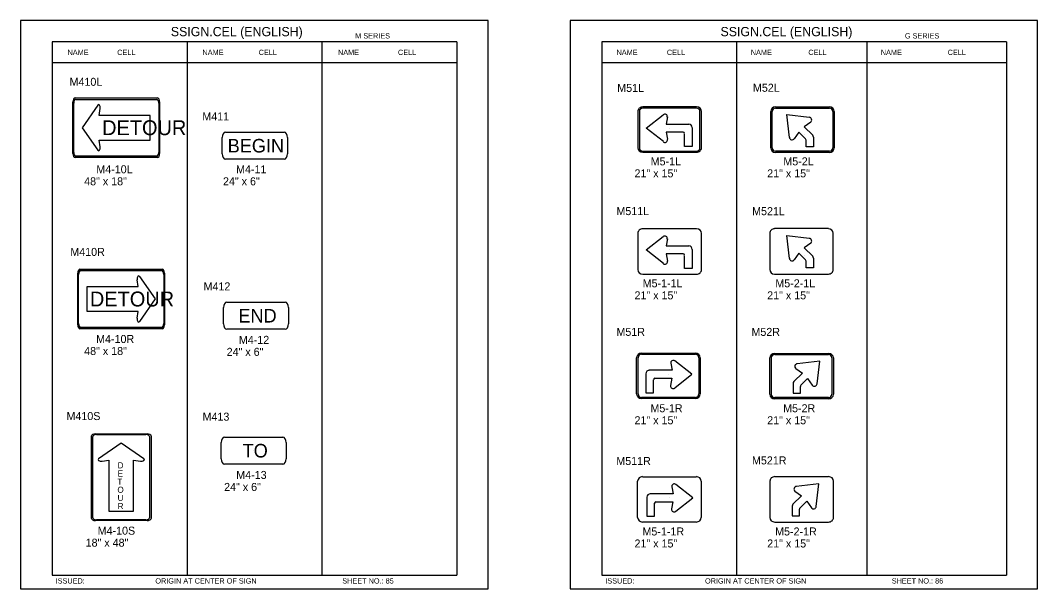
# Model space of a CAD drawing. Extents: x -5299 to 22597, y -19549 to -1808.
# Drawn here: x 8820 to 10345, y -6387 to -5535 of the extents above; entities that cross this region are included whole.
import ezdxf

# ---------------------------------------------------------------- set-up
doc = ezdxf.new("R2010")
doc.units = 0
for name, color, linetype in [('Level 1', 7, 'Continuous'), ('Level 2', 7, 'Continuous'), ('Level 3', 7, 'Continuous'), ('Level 61', 7, 'Continuous')]:
    doc.layers.add(name, color=color, linetype=linetype)

msp = doc.modelspace()

# ---------------------------------------------------------------- linework, layer by layer
at = {"layer": 'Level 1'}
for p, q in [((9474, -5567.2), (8867, -5567.2)), ((8867, -5567.2), (8867, -6367.2)), ((9069.4, -5567.2), (9069.4, -6367.2)), ((9271.7, -5567.2), (9271.7, -6367.2)), ((9474, -5567.2), (9474, -6367.2)), ((10298, -5567.2), (9691, -5567.2)), ((9691, -5567.2), (9691, -6367.2)), ((9893.3, -5567.2), (9893.3, -6367.2)), ((10088.5, -5567.2), (10088.5, -6367.2)), ((10298, -5567.2), (10298, -6367.2)), ((9474, -5598.9), (8867, -5598.9)), ((10298, -5598.9), (9691, -5598.9)), ((8898.3, -5734.8), (8898.3, -5657.3)), ((8901.5, -5651.3), (9025.1, -5651.3)), ((8902.5, -5653.5), (9024.1, -5653.5)), ((9028.3, -5657.3), (9028.3, -5734.8)), ((8899.5, -5733), (8899.5, -5659.1)), ((8935.8, -5662.1), (8912.3, -5696)), ((8937.9, -5677.5), (8939.1, -5667.4)), ((9027.1, -5659.1), (9027.1, -5733)), ((9014.3, -5677.5), (8937.9, -5677.5)), ((9014.3, -5714.6), (9014.3, -5677.5)), ((9757.8, -5696.5), (9783.2, -5676.5)), ((9789.4, -5679.9), (9787.6, -5690.6)), ((9972.4, -5710.6), (9968.4, -5676.4)), ((9968.4, -5676.4), (10002.2, -5680.4)), ((10004.3, -5687.6), (9994.5, -5694.5)), ((8912.3, -5696), (8935.8, -5729.9)), ((8963.3, -5696), (8963.3, -5696)), ((8963.3, -5696), (8963.3, -5696)), ((8963.3, -5696), (8963.3, -5696)), ((9783.4, -5716.8), (9757.8, -5696.5)), ((9787.6, -5690.6), (9821.5, -5690.6)), ((9787.7, -5702.5), (9789.6, -5713.2)), ((9813, -5702.5), (9787.7, -5702.5)), ((9792.7, -5696.5), (9792.7, -5696.5)), ((9826.6, -5696.1), (9826.6, -5724.3)), ((9986.6, -5702.5), (9979.7, -5712.5)), ((9996.7, -5712.6), (9986.6, -5702.5)), ((9994.5, -5694.5), (10007.3, -5707.2)), ((8939.1, -5724.7), (8937.9, -5714.6)), ((8937.9, -5714.6), (9014.3, -5714.6)), ((9815, -5724.3), (9815, -5705)), ((9994.9, -5706.6), (9994.9, -5706.6)), ((9997.4, -5724.8), (9997.4, -5714.5)), ((10008.5, -5710.1), (10008.5, -5724.8)), ((9171, -5723), (9171, -5723)), ((9826.6, -5724.3), (9815, -5724.3)), ((10008.5, -5724.8), (9997.4, -5724.8)), ((9025.1, -5740.8), (8901.5, -5740.8)), ((9024.1, -5738.6), (8902.5, -5738.6)), ((9757.8, -5879.3), (9783.2, -5859.3)), ((9789.4, -5862.7), (9787.6, -5873.4)), ((9972.4, -5892.2), (9968.4, -5857.9)), ((9968.4, -5857.9), (10002.2, -5861.9)), ((10004.3, -5869.2), (9994.5, -5876)), ((9783.4, -5899.6), (9757.8, -5879.3)), ((9787.6, -5873.4), (9821.5, -5873.4)), ((9787.7, -5885.3), (9789.6, -5896)), ((9813, -5885.3), (9787.7, -5885.3)), ((9792.7, -5879.3), (9792.7, -5879.3)), ((9826.6, -5878.9), (9826.6, -5907.1)), ((9986.6, -5884.1), (9979.7, -5894.1)), ((9996.7, -5894.2), (9986.6, -5884.1)), ((9994.5, -5876), (10007.3, -5888.8)), ((9815, -5907.1), (9815, -5887.8)), ((9994.9, -5888.2), (9994.9, -5888.2)), ((9997.4, -5906.4), (9997.4, -5896.1)), ((10008.5, -5891.6), (10008.5, -5906.4)), ((8905.5, -5991.7), (8905.5, -5914.2)), ((8906.8, -5989.9), (8906.8, -5916)), ((8908.8, -5908.2), (9032.3, -5908.2)), ((8909.8, -5910.4), (9031.4, -5910.4)), ((9034.4, -5916), (9034.4, -5989.9)), ((9035.6, -5914.2), (9035.6, -5991.7)), ((9826.6, -5907.1), (9815, -5907.1)), ((10008.5, -5906.4), (9997.4, -5906.4)), ((8996, -5934.4), (8994.7, -5924.3)), ((8998.1, -5919), (9021.6, -5952.9)), ((8919.6, -5971.5), (8919.6, -5934.4)), ((8919.6, -5934.4), (8996, -5934.4)), ((8970.6, -5952.9), (8970.6, -5952.9)), ((8970.6, -5952.9), (8970.6, -5952.9)), ((9021.6, -5952.9), (8998.1, -5986.8)), ((8996, -5971.5), (8919.6, -5971.5)), ((8994.7, -5981.6), (8996, -5971.5)), ((9172.8, -5978), (9172.8, -5978)), ((9032.3, -5997.7), (8908.8, -5997.7)), ((9031.4, -5995.5), (8909.8, -5995.5)), ((9794.5, -6049.2), (9796.4, -6059.9)), ((9826.2, -6065.8), (9800.7, -6045.8)), ((10017.9, -6046), (9984.1, -6050)), ((10013.9, -6080.2), (10017.9, -6046)), ((9757.3, -6065.4), (9757.3, -6093.6)), ((9796.4, -6059.9), (9762.4, -6059.9)), ((9791.2, -6065.8), (9791.2, -6065.8)), ((9800.5, -6086.1), (9826.2, -6065.8)), ((9991.8, -6064.1), (9979, -6076.8)), ((9982, -6057.2), (9991.8, -6064.1)), ((9768.9, -6093.6), (9768.9, -6074.3)), ((9770.9, -6071.8), (9796.2, -6071.8)), ((9796.2, -6071.8), (9794.3, -6082.5)), ((9977.9, -6079.7), (9977.9, -6094.4)), ((9988.9, -6094.4), (9988.9, -6084.1)), ((9989.6, -6082.2), (9999.7, -6072.1)), ((9991.4, -6076.2), (9991.4, -6076.2)), ((9999.7, -6072.1), (10006.6, -6082.1)), ((9757.3, -6093.6), (9768.9, -6093.6)), ((9977.9, -6094.4), (9988.9, -6094.4)), ((8926, -6281.9), (8926, -6158.4)), ((8928.2, -6280.9), (8928.2, -6159.3)), ((8932, -6155.1), (9009.5, -6155.1)), ((8933.7, -6156.3), (9007.7, -6156.3)), ((9013.2, -6159.3), (9013.2, -6280.9)), ((9015.5, -6158.4), (9015.5, -6281.9)), ((8970.8, -6169.1), (8936.9, -6192.6)), ((9004.7, -6192.6), (8970.8, -6169.1)), ((9169.3, -6180.4), (9169.3, -6180.4)), ((8942.1, -6195.9), (8952.2, -6194.7)), ((8952.2, -6194.7), (8952.2, -6271.1)), ((8989.2, -6271.1), (8989.2, -6194.7)), ((8989.2, -6194.7), (8999.4, -6195.9)), ((8970.7, -6220.8), (8970.7, -6220.8)), ((9796, -6234.4), (9797.9, -6245.1)), ((9827.7, -6251), (9802.2, -6231)), ((10016.6, -6229.9), (9982.7, -6233.9)), ((10012.6, -6264.1), (10016.6, -6229.9)), ((9758.8, -6250.1), (9758.8, -6278.8)), ((9797.9, -6245.1), (9763.9, -6245.1)), ((9792.7, -6251), (9792.7, -6251)), ((9802, -6271.3), (9827.7, -6251)), ((9990.5, -6248), (9977.7, -6260.8)), ((9980.7, -6241.1), (9990.5, -6248)), ((9770.4, -6278.8), (9770.4, -6259)), ((9772.4, -6257), (9797.7, -6257)), ((9797.7, -6257), (9795.8, -6267.7)), ((9976.5, -6263.6), (9976.5, -6278.3)), ((9988.3, -6266.1), (9998.4, -6256.1)), ((9990.1, -6260.1), (9990.1, -6260.1)), ((9998.4, -6256.1), (10005.3, -6266)), ((8952.2, -6271.1), (8989.2, -6271.1)), ((9758.8, -6278.8), (9770.4, -6278.8)), ((9976.5, -6278.3), (9987.5, -6278.3)), ((9987.5, -6278.3), (9987.5, -6268)), ((9009.5, -6285.2), (8932, -6285.2)), ((9007.7, -6283.9), (8933.7, -6283.9)), ((8867, -6367.2), (9474, -6367.2)), ((9691, -6367.2), (10298, -6367.2))]:
    msp.add_line(p, q, dxfattribs=at)
for centre, radius, start, end in [((9785.6, -5679.5), 3.8, 349.4753, 130.1409), ((10001.8, -5684.4), 4, 304.4753, 85.1409), ((9813, -5704.5), 2.03, 0, 90), ((9821.5, -5695.7), 5.08, 0, 90), ((9785.8, -5714.3), 3.8, 227.8458, 11.7524), ((9976.4, -5710.2), 4, 182.8458, 326.7524), ((9994.7, -5714.5), 2.7, 0, 45.0036), ((9785.6, -5862.3), 3.8, 349.4753, 130.1409), ((10001.8, -5866), 4, 304.4753, 85.1409), ((9813, -5887.3), 2.03, 0, 90), ((9821.5, -5878.5), 5.08, 0, 90), ((9785.8, -5897.1), 3.8, 227.8458, 11.7524), ((9976.4, -5891.7), 4, 182.8458, 326.7524), ((9994.7, -5896.1), 2.7, 0, 45.0036), ((9798.3, -6048.8), 3.8, 49.8591, 190.5247), ((9984.5, -6054), 4, 94.8591, 235.5247), ((9762.4, -6065), 5.08, 90, 180), ((9770.9, -6073.8), 2.03, 90, 180), ((9798.1, -6083.6), 3.8, 168.2476, 312.1543), ((9991.6, -6084.1), 2.7, 134.9964, 180), ((10009.9, -6079.8), 4, 213.2476, 357.1543), ((9799.8, -6234), 3.8, 49.8591, 190.5247), ((9983.2, -6238), 4, 94.8591, 235.5247), ((9763.9, -6250.2), 5.08, 90, 180), ((9772.4, -6259), 2.03, 90, 180), ((9799.4, -6268.5), 3.8, 168.2476, 312.1543), ((9990.2, -6268), 2.7, 134.9964, 180), ((10008.6, -6263.7), 4, 213.2476, 357.1543)]:
    msp.add_arc(centre, radius, start, end, dxfattribs=at)
for centre, major_axis, ratio, start_param, end_param in [((8901.5, -5657.3), (0, -5.96), 0.545182, 3.141593, 4.712389), ((8902.5, -5659.1), (0, -5.52), 0.545182, 3.141593, 4.712389), ((9024.1, -5659.1), (0, 5.52), 0.545182, 4.712389, 6.283185), ((9025.1, -5657.3), (0, 5.96), 0.545182, 4.712389, 6.283185), ((8937, -5666), (0, -4.8), 0.4667, 1.282295, 3.75757), ((8902.5, -5733), (0, -5.52), 0.545182, 4.712389, 6.283185), ((8937, -5726), (0, -4.8), 0.4667, 5.667208, 8.142483), ((9024.1, -5733), (0, 5.52), 0.545182, 3.141593, 4.712389), ((8901.5, -5734.8), (0, -5.96), 0.545182, 4.712389, 6.283185), ((9025.1, -5734.8), (0, 5.96), 0.545182, 3.141593, 4.712389), ((8908.8, -5914.2), (0, -5.96), 0.545182, 3.141593, 4.712389), ((8909.8, -5916), (0, -5.52), 0.545182, 3.141593, 4.712389), ((9031.4, -5916), (0, 5.52), 0.545182, 4.712389, 6.283185), ((9032.3, -5914.2), (0, 5.96), 0.545182, 4.712389, 6.283185), ((8996.9, -5922.9), (0, -4.8), 0.4667, 2.525615, 5.00089), ((8908.8, -5991.7), (0, -5.96), 0.545182, 4.712389, 6.283185), ((8909.8, -5989.9), (0, -5.52), 0.545182, 4.712389, 6.283185), ((8996.9, -5982.9), (0, -4.8), 0.4667, 4.423888, 6.899163), ((9031.4, -5989.9), (0, 5.52), 0.545182, 3.141593, 4.712389), ((9032.3, -5991.7), (0, 5.96), 0.545182, 3.141593, 4.712389), ((8932, -6158.4), (-5.96, 0), 0.545182, 4.712389, 6.283185), ((8933.7, -6159.3), (-5.52, 0), 0.545182, 4.712389, 6.283185), ((9007.7, -6159.3), (-5.52, 0), 0.545182, 3.141593, 4.712389), ((9009.5, -6158.4), (-5.96, 0), 0.545182, 3.141593, 4.712389), ((8940.8, -6193.8), (-4.8, 0), 0.4667, 5.667208, 8.142483), ((9000.8, -6193.8), (-4.8, 0), 0.4667, 1.282295, 3.75757), ((8932, -6281.9), (5.96, 0), 0.545182, 3.141593, 4.712389), ((8933.7, -6280.9), (5.52, 0), 0.545182, 3.141593, 4.712389), ((9007.7, -6280.9), (5.52, 0), 0.545182, 4.712389, 6.283185), ((9009.5, -6281.9), (5.96, 0), 0.545182, 4.712389, 6.283185)]:
    msp.add_ellipse(centre, major_axis=major_axis, ratio=ratio, start_param=start_param, end_param=end_param, dxfattribs=at)
at = {"layer": 'Level 3'}
for p, q in [((9745.3, -5671.7), (9745.3, -5726.1)), ((9747.5, -5671.7), (9747.5, -5726.1)), ((9833.3, -5664.9), (9752.5, -5664.9)), ((9833.3, -5666.6), (9752.5, -5666.6)), ((9838.3, -5726.1), (9838.3, -5671.7)), ((9840.5, -5726.1), (9840.5, -5671.7)), ((9944.4, -5726.2), (9944.4, -5671.7)), ((9946.6, -5726.2), (9946.6, -5671.7)), ((9951.6, -5664.9), (10032.4, -5664.9)), ((9951.6, -5666.7), (10032.4, -5666.7)), ((10037.4, -5671.7), (10037.4, -5726.2)), ((10039.6, -5671.7), (10039.6, -5726.2)), ((9127.1, -5702.7), (9214.9, -5702.7)), ((9127.1, -5702.7), (9214.9, -5702.7)), ((9122.2, -5735.2), (9122.2, -5710.8)), ((9219.8, -5710.8), (9219.8, -5735.2)), ((9752.5, -5731.2), (9833.3, -5731.2)), ((9752.5, -5732.9), (9833.3, -5732.9)), ((10032.4, -5731.2), (9951.6, -5731.2)), ((10032.4, -5733), (9951.6, -5733)), ((9214.9, -5743.3), (9127.1, -5743.3)), ((9745.3, -5854.5), (9745.3, -5908.9)), ((9833.3, -5847.7), (9752.5, -5847.7)), ((9840.5, -5908.9), (9840.5, -5854.5)), ((9942.9, -5854.3), (9942.9, -5908.7)), ((10030.9, -5847.4), (9950.1, -5847.4)), ((10038.1, -5908.7), (10038.1, -5854.3)), ((9752.5, -5915.7), (9833.3, -5915.7)), ((9950.1, -5915.5), (10030.9, -5915.5)), ((9128.9, -5957.7), (9216.7, -5957.7)), ((9124.1, -5990.2), (9124.1, -5965.9)), ((9221.6, -5965.9), (9221.6, -5990.2)), ((9216.7, -5998.4), (9128.9, -5998.4)), ((9750.6, -6034.2), (9831.4, -6034.2)), ((9750.6, -6035.9), (9831.4, -6035.9)), ((9950.3, -6034.5), (10031.1, -6034.5)), ((9950.3, -6036.3), (10031.1, -6036.3)), ((9743.4, -6095.4), (9743.4, -6041)), ((9745.6, -6095.4), (9745.6, -6041)), ((9836.4, -6041), (9836.4, -6095.4)), ((9838.7, -6041), (9838.7, -6095.4)), ((9943.1, -6095.8), (9943.1, -6041.3)), ((9945.3, -6095.8), (9945.3, -6041.3)), ((10036.1, -6041.3), (10036.1, -6095.8)), ((10038.3, -6041.3), (10038.3, -6095.8)), ((9831.4, -6100.5), (9750.6, -6100.5)), ((9831.4, -6102.2), (9750.6, -6102.2)), ((10031.1, -6100.8), (9950.3, -6100.8)), ((10031.1, -6102.6), (9950.3, -6102.6)), ((9125.5, -6160.1), (9213.2, -6160.1)), ((9120.6, -6192.6), (9120.6, -6168.2)), ((9218.1, -6168.2), (9218.1, -6192.6)), ((9213.2, -6200.7), (9125.5, -6200.7)), ((9752.1, -6219.4), (9832.9, -6219.4)), ((10031.2, -6219.4), (9950.4, -6219.4)), ((9744.9, -6280.6), (9744.9, -6226.2)), ((9840.2, -6226.2), (9840.2, -6280.6)), ((9943.2, -6226.2), (9943.2, -6280.6)), ((10038.4, -6280.6), (10038.4, -6226.2)), ((9832.9, -6287.4), (9752.1, -6287.4)), ((9950.4, -6287.4), (10031.2, -6287.4))]:
    msp.add_line(p, q, dxfattribs=at)
for centre, start, end in [((10004.5, -5710.1), 0, 45.0053), ((10004.5, -5891.6), 0, 45.0053), ((9981.9, -6079.7), 134.9947, 180), ((9980.5, -6263.6), 134.9947, 180)]:
    msp.add_arc(centre, 4, start, end, dxfattribs=at)
for centre, major_axis, ratio, start_param, end_param in [((9752.5, -5671.7), (7.23, 0), 0.941916, 1.570796, 3.141593), ((9752.5, -5671.7), (0, -5.08), 0.986668, 3.141593, 4.712389), ((9833.3, -5671.7), (-7.23, 0), 0.941916, 3.141593, 4.712389), ((9833.3, -5671.7), (0, 5.08), 0.986668, 4.712389, 6.283185), ((9951.6, -5671.7), (-7.23, 0), 0.941916, 4.712389, 6.283185), ((9951.6, -5671.7), (0, 5.08), 0.986668, 0, 1.570796), ((10032.4, -5671.7), (7.23, 0), 0.941916, 0, 1.570796), ((10032.4, -5671.7), (0, -5.08), 0.986668, 1.570796, 3.141593), ((9127.1, -5710.8), (0, -8.13), 0.6, 3.141593, 4.712389), ((9214.9, -5710.8), (0, 8.13), 0.6, 4.712389, 6.283185), ((9752.5, -5726.1), (7.23, 0), 0.941916, 3.141593, 4.712389), ((9752.5, -5726.1), (0, -5.08), 0.986668, 4.712389, 6.283185), ((9833.3, -5726.1), (0, 5.08), 0.986668, 3.141593, 4.712389), ((9833.3, -5726.1), (-7.23, 0), 0.941916, 1.570796, 3.141593), ((9951.6, -5726.2), (-7.23, 0), 0.941916, 0, 1.570796), ((9951.6, -5726.2), (0, 5.08), 0.986668, 1.570796, 3.141593), ((10032.4, -5726.2), (0, -5.08), 0.986668, 0, 1.570796), ((10032.4, -5726.2), (7.23, 0), 0.941916, 4.712389, 6.283185), ((9127.1, -5735.2), (0, -8.13), 0.6, 4.712389, 6.283185), ((9214.9, -5735.2), (0, 8.13), 0.6, 3.141593, 4.712389), ((9752.5, -5854.5), (7.23, 0), 0.941916, 1.570796, 3.141593), ((9833.3, -5854.5), (-7.23, 0), 0.941916, 3.141593, 4.712389), ((9950.1, -5854.3), (7.23, 0), 0.941916, 1.570796, 3.141593), ((10030.9, -5854.3), (-7.23, 0), 0.941916, 3.141593, 4.712389), ((9752.5, -5908.9), (7.23, 0), 0.941916, 3.141593, 4.712389), ((9833.3, -5908.9), (-7.23, 0), 0.941916, 1.570796, 3.141593), ((9950.1, -5908.7), (7.23, 0), 0.941916, 3.141593, 4.712389), ((10030.9, -5908.7), (-7.23, 0), 0.941916, 1.570796, 3.141593), ((9128.9, -5965.9), (0, -8.13), 0.6, 3.141593, 4.712389), ((9216.7, -5965.9), (0, 8.13), 0.6, 4.712389, 6.283185), ((9128.9, -5990.2), (0, -8.13), 0.6, 4.712389, 6.283185), ((9216.7, -5990.2), (0, 8.13), 0.6, 3.141593, 4.712389), ((9750.6, -6041), (-7.23, 0), 0.941916, 4.712389, 6.283185), ((9750.6, -6041), (0, 5.08), 0.986668, 0, 1.570796), ((9831.4, -6041), (7.23, 0), 0.941916, 0, 1.570796), ((9831.4, -6041), (0, -5.08), 0.986668, 1.570796, 3.141593), ((9950.3, -6041.3), (-7.23, 0), 0.941916, 4.712389, 6.283185), ((9950.3, -6041.3), (0, 5.08), 0.986668, 0, 1.570796), ((10031.1, -6041.3), (7.23, 0), 0.941916, 0, 1.570796), ((10031.1, -6041.3), (0, -5.08), 0.986668, 1.570796, 3.141593), ((9750.6, -6095.4), (-7.23, 0), 0.941916, 0, 1.570796), ((9750.6, -6095.4), (0, 5.08), 0.986668, 1.570796, 3.141593), ((9831.4, -6095.4), (0, -5.08), 0.986668, 0, 1.570796), ((9831.4, -6095.4), (7.23, 0), 0.941916, 4.712389, 6.283185), ((9950.3, -6095.8), (-7.23, 0), 0.941916, 0, 1.570796), ((9950.3, -6095.8), (0, 5.08), 0.986668, 1.570796, 3.141593), ((10031.1, -6095.8), (0, -5.08), 0.986668, 0, 1.570796), ((10031.1, -6095.8), (7.23, 0), 0.941916, 4.712389, 6.283185), ((9125.5, -6168.2), (0, -8.13), 0.6, 3.141593, 4.712389), ((9213.2, -6168.2), (0, 8.13), 0.6, 4.712389, 6.283185), ((9125.5, -6192.6), (0, -8.13), 0.6, 4.712389, 6.283185), ((9213.2, -6192.6), (0, 8.13), 0.6, 3.141593, 4.712389), ((9752.1, -6226.2), (-7.23, 0), 0.941916, 4.712389, 6.283185), ((9832.9, -6226.2), (7.23, 0), 0.941916, 0, 1.570796), ((9950.4, -6226.2), (7.23, 0), 0.941916, 1.570796, 3.141593), ((10031.2, -6226.2), (-7.23, 0), 0.941916, 3.141593, 4.712389), ((9752.1, -6280.6), (-7.23, 0), 0.941916, 0, 1.570796), ((9832.9, -6280.6), (7.23, 0), 0.941916, 4.712389, 6.283185), ((9950.4, -6280.6), (7.23, 0), 0.941916, 3.141593, 4.712389), ((10031.2, -6280.6), (-7.23, 0), 0.941916, 1.570796, 3.141593)]:
    msp.add_ellipse(centre, major_axis=major_axis, ratio=ratio, start_param=start_param, end_param=end_param, dxfattribs=at)
at = {"layer": 'Level 61'}
for points in [[(8819.5, -6387.4), (9520.6, -6387.4), (9520.6, -5535), (8819.5, -5535)], [(9643.5, -6387.4), (10344.5, -6387.4), (10344.5, -5535), (9643.5, -5535)]]:
    msp.add_lwpolyline(points, close=True, dxfattribs=at)

# ---------------------------------------------------------------- texts
at = {"layer": 'Level 1'}
for s, height, p in [('DETOUR', 22.35, (8942.1, -5707.2)), ('BEGIN', 20.32, (9130.3, -5733.2)), ('DETOUR', 22.35, (8923.8, -5964.1)), ('END', 20.32, (9146.4, -5988.2)), ('TO', 20.32, (9152.7, -6190.6)), ('D', 9.14, (8965.3, -6207)), ('E', 9.14, (8965.3, -6219.2)), ('T', 9.14, (8964.9, -6231.4)), ('O', 9.14, (8965, -6243.6)), ('U', 9.14, (8965.2, -6255.8)), ('R', 9.14, (8965.3, -6268))]:
    msp.add_text(s, height=height, dxfattribs=at).set_placement(p)
at = {"layer": 'Level 2'}
for s, p in [('M410L', (8893.3, -5633.2)), ('M51L', (9714.3, -5642.3)), ('M52L', (9917.7, -5642.1)), ('M411', (9092.3, -5685.1)), ('M511L', (9713.1, -5827.1)), ('M521L', (9916.5, -5827.2)), ('M410R', (8894.4, -5888.3)), ('M412', (9094.2, -5940)), ('M51R', (9713.1, -6008.2)), ('M52R', (9915.5, -6008.3)), ('M410S', (8888.7, -6134.5)), ('M413', (9092.7, -6135.4)), ('M511R', (9712.9, -6201.9)), ('M521R', (9916.3, -6201))]:
    msp.add_text(s, height=12, dxfattribs=at).set_placement(p)
at = {"layer": 'Level 3'}
for s, height, p in [('SSIGN.CEL (ENGLISH)', 13.857, (9045.1, -5558.8)), ('SSIGN.CEL (ENGLISH)', 13.857, (9869.1, -5558.8)), ('M SERIES', 7.92, (9321.5, -5562.2)), ('G SERIES', 7.92, (10145.5, -5562.2)), ('NAME', 7.92, (8890.2, -5587)), ('CELL', 7.92, (8964.7, -5587)), ('NAME', 7.92, (9092.5, -5587)), ('CELL', 7.92, (9176.8, -5587)), ('NAME', 7.92, (9295.7, -5587)), ('CELL', 7.92, (9385.6, -5587)), ('NAME', 7.92, (9713.2, -5587)), ('CELL', 7.92, (9788.7, -5587)), ('NAME', 7.92, (9914.5, -5587)), ('CELL', 7.92, (10000.8, -5587)), ('NAME', 7.92, (10109.4, -5587)), ('CELL', 7.92, (10209.6, -5587)), ('M5-1L', 12, (9764.4, -5752.5)), ('M5-2L', 12, (9963.3, -5752.5)), ('M4-10L', 12, (8933.4, -5764.4)), ('M4-11', 12, (9142.9, -5764.4)), ('21" x 15"', 12, (9740.2, -5770.5)), ('21" x 15"', 12, (9939.1, -5770.5)), ('48" x 18"', 12, (8915.2, -5782.4)), ('24" x 6"', 12, (9123.3, -5782.4)), ('M5-1-1L', 12, (9752.4, -5935.4)), ('M5-2-1L', 12, (9951.3, -5935.4)), ('21" x 15"', 12, (9740.2, -5953.4)), ('21" x 15"', 12, (9939.1, -5953.4)), ('M4-10R', 12, (8933.1, -6018.9)), ('M4-12', 12, (9147.1, -6020.2)), ('48" x 18"', 12, (8915.2, -6036.9)), ('24" x 6"', 12, (9128.8, -6038.2)), ('M5-1R', 12, (9764.1, -6122.8)), ('M5-2R', 12, (9963, -6122.8)), ('21" x 15"', 12, (9740.2, -6140.8)), ('21" x 15"', 12, (9939.1, -6140.8)), ('M4-13', 12, (9143.2, -6222.8)), ('24" x 6"', 12, (9125, -6240.8)), ('M4-10S', 12, (8935.4, -6306.4)), ('M5-1-1R', 12, (9752.1, -6307.6)), ('M5-2-1R', 12, (9951, -6307.6)), ('18" x 48"', 12, (8917.4, -6324.4)), ('21" x 15"', 12, (9740.2, -6325.6)), ('21" x 15"', 12, (9939.1, -6325.6)), ('ISSUED:', 7.92, (8872.4, -6379.7)), ('ORIGIN AT CENTER OF SIGN', 7.918, (9021.9, -6379.7)), ('SHEET NO.: 85', 7.918, (9302.1, -6379.7)), ('ISSUED:', 7.92, (9696.4, -6379.7)), ('ORIGIN AT CENTER OF SIGN', 7.918, (9845.9, -6379.7)), ('SHEET NO.: 86', 7.918, (10125.8, -6379.7))]:
    msp.add_text(s, height=height, dxfattribs=at).set_placement(p)

doc.saveas('drawing.dxf')
